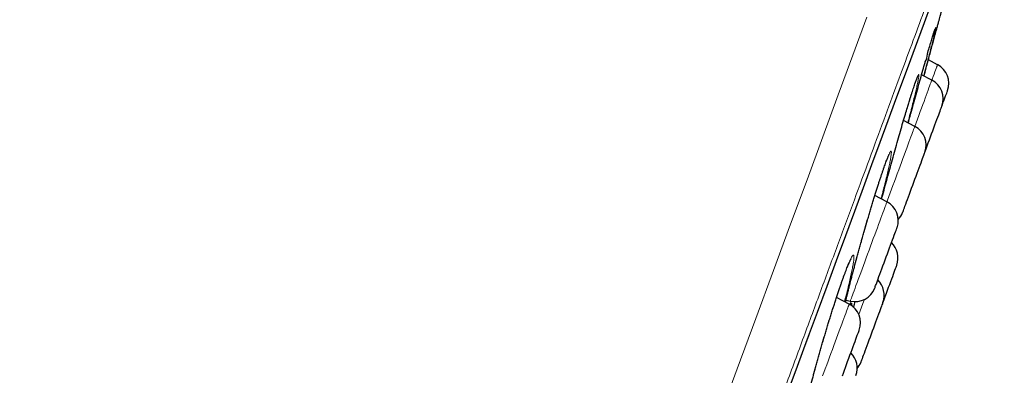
# Model space of a CAD drawing. Header units: millimetres. Extents: x 8 to 984, y 12 to 973.
# Tile 320 of 323: x 702 to 725, y 805 to 813. Entities that reach past the tile are written whole.
import ezdxf

# ---------------------------------------------------------------- set-up
doc = ezdxf.new("R2010")
doc.units = ezdxf.units.MM

msp = doc.modelspace()

# ---------------------------------------------------------------- linework, layer by layer
at = {"color": 252, "linetype": 'Continuous', "lineweight": 0}
for p, q in [((723.534, 812.166), (723.539, 812.185)), ((721.774, 806.478), (721.745, 806.394))]:
    msp.add_line(p, q, dxfattribs=at)
at = {"color": 7, "linetype": 'Continuous', "lineweight": 30}
for p, q in [((723.535, 812.169), (723.539, 812.182)), ((723.832, 812.114), (723.613, 812.227)), ((723.696, 811.744), (723.45, 811.87)), ((723.114, 811.09), (723.124, 811.125)), ((723.29, 810.643), (723.021, 810.781)), ((722.627, 808.846), (722.339, 808.994)), ((721.727, 806.407), (721.425, 806.563)), ((721.653, 806.506), (721.755, 806.482))]:
    msp.add_line(p, q, dxfattribs=at)
at = {"color": 7, "linetype": 'Continuous', "lineweight": 30, "flags": 128}
for points in [[(720.254, 804.271), (720.498, 804.932), (720.737, 805.58), (720.972, 806.216), (721.201, 806.838), (721.426, 807.447), (721.645, 808.041), (721.859, 808.621), (722.067, 809.185), (722.27, 809.735), (722.467, 810.268), (722.657, 810.786), (722.842, 811.287), (723.021, 811.771), (723.193, 812.238), (723.359, 812.688), (723.518, 813.12), (723.671, 813.533)], [(723.936, 811.126), (723.948, 811.159), (723.97, 811.219), (723.99, 811.274), (724.009, 811.324), (724.025, 811.368), (724.039, 811.407), (724.051, 811.439), (724.06, 811.464), (724.067, 811.482), (724.071, 811.493), (724.072, 811.497)], [(723.53, 810.026), (723.538, 810.048), (723.562, 810.112), (723.587, 810.18), (723.612, 810.25), (723.639, 810.321), (723.665, 810.394), (723.692, 810.466), (723.719, 810.538), (723.745, 810.609), (723.77, 810.677), (723.794, 810.743), (723.817, 810.806), (723.839, 810.864), (723.859, 810.918), (723.877, 810.966), (723.892, 811.009), (723.906, 811.046), (723.917, 811.076), (723.926, 811.099), (723.932, 811.115)], [(723.932, 811.115), (723.935, 811.124), (723.936, 811.126)], [(723.001, 808.593), (723.002, 808.594), (723.004, 808.602), (723.01, 808.617), (723.018, 808.639), (723.029, 808.668), (723.042, 808.703), (723.057, 808.745), (723.075, 808.793), (723.094, 808.846), (723.116, 808.903), (723.138, 808.965), (723.163, 809.03), (723.188, 809.099), (723.214, 809.169), (723.24, 809.241), (723.267, 809.313), (723.294, 809.386), (723.32, 809.457), (723.346, 809.527), (723.371, 809.595), (723.395, 809.66), (723.418, 809.722), (723.439, 809.779), (723.458, 809.831), (723.475, 809.878), (723.491, 809.919), (723.503, 809.954), (723.514, 809.982)], [(723.514, 809.982), (723.522, 810.004), (723.527, 810.018), (723.529, 810.025), (723.53, 810.026)], [(722.831, 808.133), (722.844, 808.166), (722.853, 808.192), (722.86, 808.211), (722.865, 808.224), (722.867, 808.229), (722.867, 808.229)], [(722.338, 806.796), (722.339, 806.798), (722.343, 806.808), (722.349, 806.825), (722.358, 806.849), (722.369, 806.88), (722.383, 806.917), (722.399, 806.961), (722.417, 807.01), (722.437, 807.064), (722.459, 807.123), (722.482, 807.186), (722.507, 807.252), (722.532, 807.321), (722.558, 807.392), (722.585, 807.464), (722.611, 807.536), (722.638, 807.609), (722.664, 807.68), (722.69, 807.75), (722.715, 807.817), (722.739, 807.881), (722.761, 807.941), (722.781, 807.997), (722.8, 808.048), (722.817, 808.093), (722.831, 808.133)], [(722.859, 807.34), (722.859, 807.34), (722.857, 807.336), (722.853, 807.325), (722.847, 807.307), (722.837, 807.281), (722.825, 807.249), (722.811, 807.211), (722.795, 807.166), (722.776, 807.116), (722.756, 807.061), (722.734, 807.001), (722.71, 806.937), (722.686, 806.87), (722.66, 806.801), (722.634, 806.73), (722.607, 806.658), (722.58, 806.585), (722.554, 806.513), (722.531, 806.451)], [(722.531, 806.451), (722.531, 806.451), (722.529, 806.447), (722.525, 806.435), (722.518, 806.416), (722.508, 806.39), (722.496, 806.358), (722.482, 806.319), (722.465, 806.274), (722.447, 806.223), (722.426, 806.168), (722.404, 806.108), (722.381, 806.044), (722.356, 805.977), (722.33, 805.907), (722.304, 805.836), (722.277, 805.764), (722.251, 805.691), (722.224, 805.619), (722.198, 805.548), (722.172, 805.479), (722.148, 805.413), (722.125, 805.35), (722.103, 805.291), (722.083, 805.236), (722.064, 805.187), (722.048, 805.143), (722.034, 805.105), (722.023, 805.074), (722.014, 805.049), (722.007, 805.032), (722.003, 805.021), (722.002, 805.018)], [(721.566, 804.701), (721.589, 804.765), (721.614, 804.832), (721.639, 804.902), (721.666, 804.973), (721.692, 805.045), (721.719, 805.118), (721.746, 805.19), (721.772, 805.261), (721.797, 805.33), (721.822, 805.396), (721.845, 805.459), (721.867, 805.518), (721.887, 805.573), (721.905, 805.622)], [(721.905, 805.622), (721.921, 805.666), (721.935, 805.704), (721.947, 805.735), (721.956, 805.759), (721.962, 805.777), (721.966, 805.787), (721.967, 805.79)]]:
    msp.add_lwpolyline(points, dxfattribs=at)
at = {"color": 252, "linetype": 'Continuous', "lineweight": 0, "flags": 128}
for points in [[(720.257, 804.283), (720.501, 804.944), (720.741, 805.593), (720.975, 806.229), (721.205, 806.852), (721.43, 807.461), (721.649, 808.056), (721.863, 808.636), (722.071, 809.201), (722.274, 809.75), (722.471, 810.284), (722.662, 810.802), (722.847, 811.304), (723.026, 811.788), (723.198, 812.256), (723.364, 812.705), (723.524, 813.138), (723.677, 813.552)], [(712.552, 787.22), (713.083, 788.661), (713.614, 790.099), (714.143, 791.532), (714.668, 792.957), (715.189, 794.37), (715.696, 795.744), (716.198, 797.103), (716.692, 798.444), (717.179, 799.763), (717.666, 801.082), (718.142, 802.375), (718.608, 803.638), (719.063, 804.869), (719.504, 806.066), (719.925, 807.207), (720.332, 808.31), (720.724, 809.374), (721.101, 810.396), (721.469, 811.393), (721.819, 812.343), (722.152, 813.244)], [(723.696, 811.744), (723.705, 811.768), (723.728, 811.831), (723.749, 811.888), (723.768, 811.94), (723.785, 811.985), (723.799, 812.024), (723.811, 812.056), (723.82, 812.082), (723.827, 812.1), (723.831, 812.111), (723.832, 812.114)], [(723.29, 810.643), (723.32, 810.726), (723.354, 810.817), (723.387, 810.907), (723.419, 810.995), (723.451, 811.08), (723.481, 811.162), (723.51, 811.24), (723.537, 811.313), (723.562, 811.383), (723.586, 811.447), (723.608, 811.506), (723.627, 811.559), (723.644, 811.605), (723.659, 811.646), (723.672, 811.679), (723.682, 811.706), (723.689, 811.726)], [(722.627, 808.846), (722.642, 808.888), (722.673, 808.971), (722.704, 809.057), (722.737, 809.145), (722.77, 809.236), (722.804, 809.327), (722.838, 809.42), (722.873, 809.513), (722.907, 809.605), (722.94, 809.697), (722.974, 809.787), (723.006, 809.875), (723.038, 809.961), (723.068, 810.043), (723.097, 810.122), (723.125, 810.197), (723.151, 810.267), (723.175, 810.333), (723.197, 810.393), (723.217, 810.447), (723.235, 810.495), (723.25, 810.537), (723.263, 810.572)], [(723.263, 810.572), (723.274, 810.6), (723.282, 810.621), (723.287, 810.636), (723.289, 810.642), (723.29, 810.643)], [(721.755, 806.482), (721.755, 806.482), (721.757, 806.489), (721.762, 806.502), (721.769, 806.522), (721.78, 806.55), (721.792, 806.584), (721.807, 806.625), (721.825, 806.673), (721.845, 806.726), (721.867, 806.786), (721.89, 806.85), (721.916, 806.92), (721.944, 806.995), (721.973, 807.073), (722.003, 807.155), (722.034, 807.241), (722.067, 807.328), (722.1, 807.418), (722.134, 807.51), (722.168, 807.602), (722.202, 807.695), (722.236, 807.788), (722.27, 807.88), (722.303, 807.97), (722.336, 808.059), (722.368, 808.145), (722.399, 808.228), (722.428, 808.308), (722.456, 808.384), (722.482, 808.455), (722.507, 808.522), (722.529, 808.583), (722.55, 808.638), (722.568, 808.688)], [(722.568, 808.688), (722.584, 808.731), (722.598, 808.768), (722.609, 808.797), (722.617, 808.82), (722.623, 808.836), (722.626, 808.845), (722.627, 808.846)], [(721.625, 806.131), (721.646, 806.188), (721.665, 806.238), (721.681, 806.283), (721.695, 806.321), (721.707, 806.353), (721.716, 806.377), (721.722, 806.394), (721.726, 806.404), (721.727, 806.407)], [(722.088, 806.519), (722.083, 806.505), (722.053, 806.424), (722.022, 806.339), (721.99, 806.252), (721.957, 806.163), (721.956, 806.163)], [(721.096, 804.698), (721.128, 804.782), (721.16, 804.87), (721.193, 804.959), (721.226, 805.051), (721.261, 805.143), (721.295, 805.236), (721.329, 805.328), (721.363, 805.42), (721.396, 805.511), (721.429, 805.6), (721.461, 805.687), (721.492, 805.771), (721.522, 805.852), (721.55, 805.928), (721.577, 806.001), (721.602, 806.068), (721.625, 806.131)]]:
    msp.add_lwpolyline(points, dxfattribs=at)
at = {"color": 7, "linetype": 'Continuous', "lineweight": 30}
for centre, start, end in [((723.603, 811.67), 339.7512, 62.7512), ((723.467, 811.299), 339.7512, 62.7512), ((723.061, 810.199), 339.7512, 62.7512), ((722.398, 808.402), 339.7512, 62.7512), ((722.532, 808.766), 316.9175, 339.7512), ((722.39, 807.513), 339.7512, 46.173), ((721.869, 806.969), 256.7512, 339.7512), ((722.062, 806.624), 339.7512, 46.173), ((721.498, 805.963), 339.7512, 62.7512), ((721.42, 804.885), 339.7512, 46.173), ((721.533, 805.192), 320.7015, 339.7512)]:
    msp.add_arc(centre, 0.5, start, end, dxfattribs=at)
at = {"color": 252, "linetype": 'Continuous', "lineweight": 0}
msp.add_arc((726.093, 810.85), 2.558, 159.5586, 159.9872, dxfattribs=at)
for points, knots in [([(725.422, 818.574), (725.42, 818.569), (725.415, 818.557), (725.38, 818.461), (725.324, 818.309), (725.245, 818.094), (725.144, 817.821), (725.022, 817.49), (724.88, 817.105), (724.717, 816.663), (724.532, 816.162), (724.325, 815.602), (724.097, 814.983), (723.849, 814.309), (723.581, 813.583), (723.295, 812.809), (722.993, 811.99), (722.676, 811.13), (722.341, 810.224), (721.989, 809.268), (721.619, 808.264), (721.231, 807.213), (720.828, 806.122), (720.412, 804.993), (719.985, 803.836), (719.549, 802.654), (719.105, 801.45), (718.65, 800.218), (718.184, 798.954), (717.706, 797.658), (717.218, 796.334), (716.722, 794.992), (716.221, 793.634), (715.718, 792.27), (715.215, 790.905), (714.711, 789.539), (714.206, 788.169), (713.696, 786.788), (713.184, 785.399), (712.669, 784.004), (712.157, 782.614), (711.647, 781.233), (711.144, 779.87), (710.649, 778.529), (710.163, 777.211), (709.684, 775.912), (709.209, 774.624), (708.74, 773.352), (708.277, 772.099), (707.825, 770.874), (707.385, 769.68), (706.959, 768.525), (706.549, 767.413), (706.154, 766.343), (705.773, 765.311), (705.405, 764.313), (705.051, 763.353), (704.711, 762.431), (704.389, 761.557), (704.084, 760.732), (703.8, 759.962), (703.536, 759.247), (703.293, 758.588), (703.069, 757.981), (702.864, 757.425), (702.679, 756.922), (702.513, 756.473), (702.369, 756.083), (702.247, 755.752), (702.148, 755.484), (702.071, 755.275), (702.017, 755.128), (701.983, 755.036), (701.979, 755.025), (701.977, 755.019)], [0, 0, 0, 0, 0.014, 0.028, 0.042, 0.056, 0.0699999, 0.08375, 0.0975, 0.11125, 0.125, 0.139, 0.153, 0.167, 0.1809999, 0.1949999, 0.2087499, 0.2225, 0.23625, 0.25, 0.264, 0.278, 0.292, 0.306, 0.3199999, 0.33375, 0.3475, 0.36125, 0.375, 0.389, 0.4029999, 0.4169999, 0.4309999, 0.4449999, 0.4587499, 0.4725, 0.48625, 0.5, 0.5139999, 0.5279999, 0.542, 0.556, 0.5699999, 0.5837499, 0.5974999, 0.61125, 0.625, 0.639, 0.653, 0.6669999, 0.6809999, 0.6949999, 0.7087499, 0.7225, 0.73625, 0.75, 0.764, 0.778, 0.7919999, 0.8059999, 0.8199999, 0.8337499, 0.8475, 0.8612499, 0.875, 0.889, 0.903, 0.9169999, 0.9309999, 0.9449999, 0.9587499, 0.9724999, 0.98625, 1, 1, 1, 1]), ([(723.728, 812.827), (723.733, 812.84), (723.747, 812.886), (723.764, 812.939), (723.78, 812.984), (723.789, 813.002), (723.79, 812.994), (723.786, 812.964), (723.777, 812.924), (723.773, 812.905)], [0, 0, 0, 0, 0.067994, 0.226687, 0.384962, 0.543744, 0.702027, 0.8606, 1, 1, 1, 1]), ([(723.115, 811.095), (723.117, 811.102), (723.121, 811.115), (723.142, 811.185), (723.178, 811.304), (723.226, 811.455), (723.268, 811.586), (723.305, 811.694), (723.336, 811.779), (723.36, 811.84), (723.377, 811.875), (723.387, 811.884), (723.39, 811.868), (723.385, 811.826), (723.374, 811.759), (723.355, 811.667), (723.33, 811.554), (723.308, 811.461), (723.297, 811.414)], [0, 0, 0, 0, 0.0084678, 0.0137865, 0.0843372, 0.1551142, 0.2256663, 0.2960842, 0.3667292, 0.4371495, 0.5074112, 0.5778987, 0.6481639, 0.7185992, 0.7892618, 0.8596997, 0.9300007, 1, 1, 1, 1]), ([(722.458, 809.369), (722.459, 809.372), (722.478, 809.432), (722.515, 809.543), (722.564, 809.686), (722.608, 809.808), (722.646, 809.906), (722.678, 809.981), (722.703, 810.032), (722.72, 810.056), (722.731, 810.055), (722.734, 810.028), (722.73, 809.976), (722.718, 809.899), (722.7, 809.798), (722.674, 809.675), (722.641, 809.53), (722.603, 809.368), (722.572, 809.246), (722.557, 809.184)], [0, 0, 0, 0, 0.0031735, 0.065481, 0.1279874, 0.1902961, 0.2525111, 0.3149277, 0.3771437, 0.4392531, 0.5015613, 0.5636745, 0.6259707, 0.6884685, 0.7507661, 0.8129596, 0.8753503, 0.9375415, 1, 1, 1, 1]), ([(721.64, 806.452), (721.642, 806.463), (721.655, 806.522), (721.685, 806.646), (721.729, 806.825), (721.779, 807.02), (721.833, 807.227), (721.891, 807.445), (721.952, 807.669), (722.016, 807.898), (722.081, 808.129), (722.147, 808.357), (722.213, 808.581), (722.278, 808.797), (722.341, 809.002), (722.402, 809.195), (722.439, 809.311), (722.458, 809.369)], [0, 0, 0, 0, 0.016624, 0.08728, 0.157707, 0.228149, 0.298814, 0.36926, 0.439732, 0.510432, 0.580908, 0.651238, 0.72179, 0.792114, 0.861338, 0.930778, 1, 1, 1, 1]), ([(721.564, 806.971), (721.564, 806.973), (721.584, 807.028), (721.621, 807.132), (721.671, 807.265), (721.717, 807.377), (721.755, 807.465), (721.788, 807.529), (721.813, 807.568), (721.831, 807.581), (721.841, 807.568), (721.844, 807.531), (721.839, 807.467), (721.826, 807.38), (721.806, 807.269), (721.779, 807.136), (721.745, 806.984), (721.704, 806.813), (721.661, 806.64), (721.629, 806.518), (721.615, 806.465)], [0, 0, 0, 0, 0.001356, 0.060772, 0.120378, 0.179795, 0.239156, 0.298708, 0.358072, 0.417365, 0.476846, 0.536143, 0.595637, 0.655323, 0.71482, 0.774217, 0.8338, 0.893196, 0.952824, 1, 1, 1, 1]), ([(720.878, 804.039), (720.868, 804.013), (720.84, 803.934), (720.798, 803.824), (720.753, 803.709), (720.713, 803.619), (720.681, 803.554), (720.655, 803.513), (720.636, 803.497), (720.625, 803.508), (720.622, 803.545), (720.626, 803.606), (720.639, 803.692), (720.658, 803.801), (720.685, 803.932), (720.719, 804.084), (720.759, 804.254), (720.806, 804.44), (720.857, 804.641), (720.914, 804.852), (720.974, 805.073), (721.038, 805.299), (721.105, 805.528), (721.172, 805.758), (721.241, 805.984), (721.31, 806.205), (721.377, 806.417), (721.442, 806.617), (721.505, 806.804), (721.544, 806.916), (721.564, 806.971)], [0, 0, 0, 0, 0.018149, 0.05458, 0.091127, 0.127554, 0.163818, 0.200195, 0.236457, 0.272835, 0.30933, 0.345708, 0.382024, 0.418456, 0.454773, 0.491178, 0.5277, 0.564105, 0.600499, 0.63701, 0.673405, 0.709797, 0.746304, 0.782693, 0.818991, 0.855406, 0.891701, 0.927763, 0.963939, 1, 1, 1, 1]), ([(721.758, 806.385), (721.761, 806.392), (721.772, 806.415), (721.784, 806.43), (721.792, 806.428), (721.794, 806.408), (721.79, 806.378), (721.788, 806.366)], [0, 0, 0, 0, 0.09045, 0.343492, 0.597347, 0.850405, 1, 1, 1, 1])]:
    msp.add_open_spline(points, degree=3, knots=knots, dxfattribs=at)
at = {"color": 7, "linetype": 'Continuous', "lineweight": 30}
for points, knots in [([(723.683, 812.485), (723.685, 812.493), (723.7, 812.547), (723.726, 812.645), (723.761, 812.772), (723.793, 812.891), (723.822, 812.998), (723.847, 813.091), (723.87, 813.173), (723.888, 813.242), (723.903, 813.297), (723.914, 813.338), (723.921, 813.364), (723.925, 813.375), (723.924, 813.374), (723.924, 813.373)], [0, 0, 0, 0, 0.014038, 0.100059, 0.186087, 0.274629, 0.363173, 0.449023, 0.534878, 0.62324, 0.711604, 0.797224, 0.88284, 0.970949, 1, 1, 1, 1]), ([(723.773, 812.905), (723.773, 812.903), (723.768, 812.882), (723.753, 812.818), (723.728, 812.713), (723.695, 812.583), (723.658, 812.434), (723.614, 812.266), (723.566, 812.08), (723.528, 811.937), (723.506, 811.855), (723.503, 811.843)], [0, 0, 0, 0, 0.017002, 0.153974, 0.290624, 0.427701, 0.56435, 0.701575, 0.839236, 0.976469, 1, 1, 1, 1]), ([(723.726, 812.82), (723.728, 812.827), (723.735, 812.849), (723.745, 812.88), (723.756, 812.912), (723.764, 812.936), (723.769, 812.95), (723.772, 812.958), (723.772, 812.959), (723.772, 812.959)], [0, 0, 0, 0, 0.084146, 0.27371, 0.460349, 0.642096, 0.790972, 0.916211, 1, 1, 1, 1]), ([(723.539, 812.185), (723.539, 812.185), (723.585, 812.231), (723.577, 812.371), (723.64, 812.52), (723.677, 812.661), (723.708, 812.763), (723.723, 812.81), (723.728, 812.827)], [0, 0, 0, 0, 0.000024, 0.218612, 0.437904, 0.656495, 0.874627, 1, 1, 1, 1]), ([(723.507, 811.841), (723.512, 811.856), (723.53, 811.924), (723.562, 812.042), (723.604, 812.195), (723.644, 812.344), (723.67, 812.438), (723.683, 812.485)], [0, 0, 0, 0, 0.064999, 0.295674, 0.526363, 0.763181, 1, 1, 1, 1]), ([(723.134, 810.723), (723.149, 810.779), (723.185, 810.911), (723.242, 811.122), (723.305, 811.35), (723.367, 811.571), (723.426, 811.782), (723.482, 811.982), (723.517, 812.105), (723.534, 812.166)], [0, 0, 0, 0, 0.110144, 0.260696, 0.411714, 0.562253, 0.708024, 0.85423, 1, 1, 1, 1]), ([(723.146, 811.198), (723.152, 811.217), (723.166, 811.264), (723.188, 811.334), (723.212, 811.409), (723.234, 811.478), (723.255, 811.543), (723.274, 811.602), (723.292, 811.655), (723.309, 811.701), (723.323, 811.741), (723.335, 811.773), (723.344, 811.796), (723.35, 811.812), (723.354, 811.82), (723.356, 811.823), (723.355, 811.823), (723.355, 811.823)], [0, 0, 0, 0, 0.053667, 0.133312, 0.213353, 0.293721, 0.374287, 0.454895, 0.535282, 0.615155, 0.694111, 0.771538, 0.83878, 0.900497, 0.954487, 0.999353, 1, 1, 1, 1]), ([(723.297, 811.414), (723.297, 811.414), (723.287, 811.368), (723.26, 811.259), (723.217, 811.086), (723.172, 810.908), (723.139, 810.784), (723.125, 810.728)], [0, 0, 0, 0, 0.00194, 0.262571, 0.524362, 0.786972, 1, 1, 1, 1]), ([(722.502, 808.91), (722.507, 808.928), (722.529, 809.012), (722.572, 809.176), (722.631, 809.397), (722.693, 809.625), (722.757, 809.856), (722.821, 810.086), (722.885, 810.313), (722.948, 810.532), (723.009, 810.74), (723.065, 810.93), (723.099, 811.042), (723.115, 811.095)], [0, 0, 0, 0, 0.025989, 0.125189, 0.224487, 0.324104, 0.423404, 0.522553, 0.622014, 0.721156, 0.817977, 0.915092, 1, 1, 1, 1]), ([(723.124, 811.125), (723.129, 811.141), (723.136, 811.165), (723.144, 811.189), (723.146, 811.198)], [0, 0, 0, 0, 0.619481, 1, 1, 1, 1]), ([(722.458, 809.369), (722.463, 809.384), (722.477, 809.426), (722.499, 809.493), (722.524, 809.567), (722.548, 809.637), (722.571, 809.702), (722.592, 809.761), (722.612, 809.814), (722.63, 809.861), (722.646, 809.901), (722.659, 809.932), (722.67, 809.956), (722.677, 809.972), (722.682, 809.98), (722.684, 809.984), (722.683, 809.983), (722.683, 809.983)], [0, 0, 0, 0, 0.042417, 0.122692, 0.203197, 0.284028, 0.365083, 0.446206, 0.527102, 0.607469, 0.686838, 0.764549, 0.831837, 0.893819, 0.948797, 0.995747, 1, 1, 1, 1]), ([(722.012, 807.881), (722.02, 807.911), (722.039, 807.979), (722.069, 808.085), (722.102, 808.199), (722.135, 808.313), (722.168, 808.427), (722.202, 808.541), (722.235, 808.653), (722.268, 808.763), (722.301, 808.87), (722.333, 808.975), (722.365, 809.076), (722.395, 809.173), (722.424, 809.264), (722.445, 809.328), (722.456, 809.362), (722.458, 809.369)], [0, 0, 0, 0, 0.055759, 0.12577, 0.196537, 0.267789, 0.339474, 0.411496, 0.483748, 0.556123, 0.628484, 0.700718, 0.772704, 0.844366, 0.915623, 0.982, 1, 1, 1, 1]), ([(722.557, 809.184), (722.541, 809.12), (722.52, 809.035), (722.495, 808.941), (722.489, 808.917)], [0, 0, 0, 0, 0.745805, 1, 1, 1, 1]), ([(721.64, 806.452), (721.641, 806.454), (721.647, 806.48), (721.659, 806.533), (721.677, 806.612), (721.698, 806.696), (721.72, 806.784), (721.743, 806.878), (721.768, 806.976), (721.794, 807.078), (721.822, 807.184), (721.851, 807.292), (721.88, 807.403), (721.911, 807.516), (721.942, 807.629), (721.973, 807.743), (721.996, 807.827), (722.009, 807.873), (722.012, 807.881)], [0, 0, 0, 0, 0.00705, 0.075546, 0.143549, 0.211738, 0.280766, 0.350515, 0.420854, 0.491632, 0.562705, 0.633908, 0.705044, 0.775934, 0.846439, 0.916449, 0.985861, 1, 1, 1, 1]), ([(720.632, 803.601), (720.632, 803.601), (720.632, 803.6), (720.632, 803.603), (720.633, 803.612), (720.634, 803.627), (720.636, 803.65), (720.64, 803.68), (720.646, 803.718), (720.653, 803.762), (720.663, 803.814), (720.674, 803.873), (720.687, 803.937), (720.703, 804.007), (720.719, 804.082), (720.738, 804.161), (720.758, 804.245), (720.78, 804.334), (720.803, 804.427), (720.828, 804.525), (720.855, 804.626), (720.882, 804.732), (720.911, 804.84), (720.942, 804.951), (720.973, 805.064), (721.004, 805.177), (721.037, 805.292), (721.07, 805.406), (721.103, 805.52), (721.136, 805.633), (721.17, 805.746), (721.204, 805.86), (721.238, 805.973), (721.273, 806.085), (721.307, 806.196), (721.342, 806.305), (721.376, 806.411), (721.41, 806.515), (721.442, 806.615), (721.475, 806.711), (721.506, 806.803), (721.535, 806.887), (721.558, 806.954), (721.581, 807.018), (721.603, 807.08), (721.629, 807.15), (721.653, 807.214), (721.676, 807.272), (721.698, 807.325), (721.717, 807.372), (721.735, 807.412), (721.749, 807.443), (721.761, 807.467), (721.769, 807.483), (721.775, 807.491), (721.777, 807.495), (721.777, 807.494), (721.777, 807.494)], [0, 0, 0, 0, 0.000431, 0.01133, 0.023951, 0.038308, 0.054248, 0.071491, 0.089719, 0.108641, 0.128027, 0.1477, 0.167534, 0.187438, 0.207331, 0.22716, 0.246854, 0.266687, 0.286755, 0.307022, 0.327447, 0.347989, 0.368602, 0.389238, 0.409833, 0.430348, 0.450737, 0.470971, 0.491026, 0.510882, 0.530822, 0.550943, 0.5712, 0.591568, 0.612023, 0.632534, 0.653068, 0.673583, 0.694044, 0.714423, 0.734696, 0.754841, 0.772909, 0.78338, 0.803144, 0.822953, 0.842818, 0.862704, 0.882541, 0.902247, 0.921709, 0.940757, 0.957265, 0.972536, 0.986222, 0.998115, 1, 1, 1, 1]), ([(721.833, 806.331), (721.84, 806.356), (721.854, 806.403), (721.867, 806.449), (721.874, 806.471)], [0, 0, 0, 0, 0.523071, 1, 1, 1, 1])]:
    msp.add_open_spline(points, degree=3, knots=knots, dxfattribs=at)

doc.saveas('drawing.dxf')
